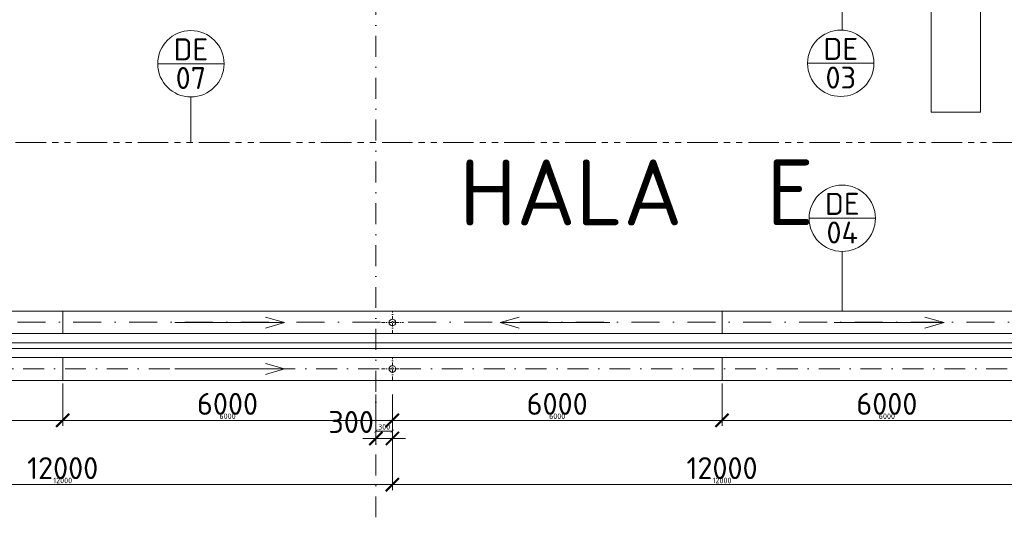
# Model space of a CAD drawing. Header units: millimetres. Extents: x -916886 to 3713765, y -2985421 to 1675785.
# Tile 573 of 656: x 311518 to 329438, y 228654 to 237659. Entities that reach past the tile are written whole.
import ezdxf
from ezdxf.enums import TextEntityAlignment as Align

# ---------------------------------------------------------------- set-up
doc = ezdxf.new("R2010")
doc.units = ezdxf.units.MM
for name, pattern in [('CENTERX2', [101.6, 63.5, -12.7, 12.7, -12.7]), ('DASHDOT', [25.4, 12.7, -6.35, 0, -6.35]), ('PHANTOM2', [31.75, 15.875, -3.175, 3.175, -3.175, 3.175, -3.175])]:
    doc.linetypes.add(name, pattern=pattern)
doc.layers.get('Defpoints').update_dxf_attribs({"color": 8})
for name, color, linetype, lineweight in [('A99_N_koty-200', 5, 'Continuous', 5), ('A99_N_koty-200 @ 200', 5, 'Continuous', 5), ('A99_N_koty-200 @ 50 (2)', 5, 'Continuous', 5), ('A99_N_koty-vysk', 160, 'Continuous', 9), ('A99_N_osy', 1, 'CENTERX2', 9), ('A99_N_txt-popis-200', 240, 'Continuous', 5), ('A99_N_znaceni 200', 5, 'Continuous', 5), ('A99_S_kce-demolice', 30, 'Continuous', 20), ('A99_S_kce-pohl', 7, 'Continuous', 5), ('A99_S_osy', 1, 'CENTERX2', 5)]:
    doc.layers.add(name, color=color, linetype=linetype, lineweight=lineweight)
doc.styles.add('A99_kota', font='isocpeur.ttf', dxfattribs={"height": 2})
doc.styles.add('A99_popis', font='isocpeur.ttf')
doc.styles.add('ad_popis 100', font='isocpeur.ttf', dxfattribs={"height": 200})
doc.dimstyles.new('A99_kota_200 new', dxfattribs={"dimscale": 200, "dimtxt": 2, "dimasz": 1.2, "dimexe": 0.5, "dimexo": 1.5, "dimgap": 0.5, "dimtad": 1, "dimdec": 0, "dimzin": 3, "dimdsep": 46, "dimtxsty": 'A99_kota', "dimblk": 'ARCHTICK', "dimcen": 2.5, "dimazin": 2, "dimtfac": 0.75, "dimtdec": 0, "dimtix": 1, "dimtmove": 2, "dimatfit": 0, "dimfxl": 0, "dimtolj": 1, "dimtzin": 0, "dimlwd": 5, "dimlwe": 5, "dimarcsym": 0})

# ---------------------------------------------------------------- blocks, each defined once
blk = doc.blocks.new('_ArchTick')
at = {"color": 0, "linetype": 'ByBlock', "const_width": 0.15}
blk.add_lwpolyline([(-0.5, -0.5), (0.5, 0.5)], dxfattribs=at)
blk = doc.blocks.new('*D3408')
at = {"layer": 'A99_N_koty-200', "color": 0, "linetype": 'Continuous', "lineweight": 5, "transparency": 16777216}
for p, q in [((318000, 230835), (318000, 229935)), ((318300, 230835), (318300, 229935)), ((318000, 230035), (317760, 230035)), ((318000, 230035), (318300, 230035)), ((318300, 230035), (318540, 230035))]:
    blk.add_line(p, q, dxfattribs=at)
at = {"layer": 'Defpoints', "color": 0, "linetype": 'Continuous', "lineweight": 0, "transparency": 16777216}
for p in [(318000, 241804), (318300, 231300), (318300, 230035)]:
    blk.add_point(p, dxfattribs=at)
at = {"layer": 'A99_N_koty-200', "color": 0, "linetype": 'Continuous', "lineweight": 5, "transparency": 16777216, "xscale": 240, "yscale": 240, "zscale": 240}
blk.add_blockref('_ArchTick', (318000, 230035), dxfattribs=at)
at = {"layer": 'A99_N_koty-200', "color": 0, "linetype": 'Continuous', "lineweight": 5, "transparency": 16777216, "xscale": 240, "yscale": 240, "zscale": 240, "rotation": 180}
blk.add_blockref('_ArchTick', (318300, 230035), dxfattribs=at)
at = {"layer": 'A99_N_koty-200', "color": 0, "linetype": 'Continuous', "transparency": 16777216, "insert": (317550, 230335), "char_height": 400, "attachment_point": 5, "style": 'A99_kota'}
blk.add_mtext('\\A1;300', dxfattribs=at)
blk = doc.blocks.new('*D3409')
at = {"layer": 'A99_N_koty-200', "color": 0, "linetype": 'Continuous', "lineweight": 5, "transparency": 16777216}
for p, q in [((318000, 230370), (318000, 230145)), ((318300, 230370), (318300, 230145)), ((318000, 230170), (318300, 230170))]:
    blk.add_line(p, q, dxfattribs=at)
at = {"layer": 'Defpoints', "color": 0, "linetype": 'Continuous', "lineweight": 0, "transparency": 16777216}
for p in [(318000, 241804), (318300, 231300), (318300, 230170)]:
    blk.add_point(p, dxfattribs=at)
at = {"layer": 'A99_N_koty-200', "color": 0, "linetype": 'Continuous', "lineweight": 5, "transparency": 16777216, "xscale": 60, "yscale": 60, "zscale": 60, "rotation": 180}
blk.add_blockref('_ArchTick', (318000, 230170), dxfattribs=at)
at = {"layer": 'A99_N_koty-200', "color": 0, "linetype": 'Continuous', "lineweight": 5, "transparency": 16777216, "xscale": 60, "yscale": 60, "zscale": 60}
blk.add_blockref('_ArchTick', (318300, 230170), dxfattribs=at)
at = {"layer": 'A99_N_koty-200', "color": 0, "linetype": 'Continuous', "transparency": 16777216, "insert": (318150, 230245), "char_height": 100, "attachment_point": 5, "style": 'A99_kota'}
blk.add_mtext('\\A1;300', dxfattribs=at)
blk = doc.blocks.new('*D3414')
at = {"layer": 'A99_N_koty-200', "color": 0, "linetype": 'Continuous', "lineweight": 5, "transparency": 16777216}
for p, q in [((306300, 229995), (306300, 229095)), ((318300, 229995), (318300, 229095)), ((306300, 229195), (318300, 229195))]:
    blk.add_line(p, q, dxfattribs=at)
at = {"layer": 'Defpoints', "color": 0, "linetype": 'Continuous', "lineweight": 0, "transparency": 16777216}
for p in [(306300, 231300), (318300, 231300), (318300, 229195)]:
    blk.add_point(p, dxfattribs=at)
at = {"layer": 'A99_N_koty-200', "color": 0, "linetype": 'Continuous', "lineweight": 5, "transparency": 16777216, "xscale": 240, "yscale": 240, "zscale": 240, "rotation": 180}
blk.add_blockref('_ArchTick', (306300, 229195), dxfattribs=at)
at = {"layer": 'A99_N_koty-200', "color": 0, "linetype": 'Continuous', "lineweight": 5, "transparency": 16777216, "xscale": 240, "yscale": 240, "zscale": 240}
blk.add_blockref('_ArchTick', (318300, 229195), dxfattribs=at)
at = {"layer": 'A99_N_koty-200', "color": 0, "linetype": 'Continuous', "transparency": 16777216, "insert": (312300, 229495), "char_height": 400, "attachment_point": 5, "style": 'A99_kota'}
blk.add_mtext('\\A1;12000', dxfattribs=at)
blk = doc.blocks.new('*D3415')
at = {"layer": 'A99_N_koty-200', "color": 0, "linetype": 'Continuous', "lineweight": 5, "transparency": 16777216}
for p, q in [((306300, 229395), (306300, 229170)), ((318300, 229395), (318300, 229170)), ((306300, 229195), (318300, 229195))]:
    blk.add_line(p, q, dxfattribs=at)
at = {"layer": 'Defpoints', "color": 0, "linetype": 'Continuous', "lineweight": 0, "transparency": 16777216}
for p in [(306300, 231300), (318300, 231300), (318300, 229195)]:
    blk.add_point(p, dxfattribs=at)
at = {"layer": 'A99_N_koty-200', "color": 0, "linetype": 'Continuous', "lineweight": 5, "transparency": 16777216, "xscale": 60, "yscale": 60, "zscale": 60, "rotation": 180}
blk.add_blockref('_ArchTick', (306300, 229195), dxfattribs=at)
at = {"layer": 'A99_N_koty-200', "color": 0, "linetype": 'Continuous', "lineweight": 5, "transparency": 16777216, "xscale": 60, "yscale": 60, "zscale": 60}
blk.add_blockref('_ArchTick', (318300, 229195), dxfattribs=at)
at = {"layer": 'A99_N_koty-200', "color": 0, "linetype": 'Continuous', "transparency": 16777216, "insert": (312300, 229270), "char_height": 100, "attachment_point": 5, "style": 'A99_kota'}
blk.add_mtext('\\A1;12000', dxfattribs=at)
blk = doc.blocks.new('*D3417')
at = {"layer": 'A99_N_koty-200', "color": 0, "linetype": 'Continuous', "lineweight": 5, "transparency": 16777216}
for p, q in [((312300, 231034), (312300, 230265)), ((306300, 230790), (306300, 230265)), ((306300, 230365), (312300, 230365))]:
    blk.add_line(p, q, dxfattribs=at)
at = {"layer": 'Defpoints', "color": 0, "linetype": 'Continuous', "lineweight": 0, "transparency": 16777216}
for p in [(312300, 231334), (306300, 231090), (312300, 230365)]:
    blk.add_point(p, dxfattribs=at)
at = {"layer": 'A99_N_koty-200', "color": 0, "linetype": 'Continuous', "lineweight": 5, "transparency": 16777216, "xscale": 240, "yscale": 240, "zscale": 240, "rotation": 180}
blk.add_blockref('_ArchTick', (306300, 230365), dxfattribs=at)
at = {"layer": 'A99_N_koty-200', "color": 0, "linetype": 'Continuous', "lineweight": 5, "transparency": 16777216, "xscale": 240, "yscale": 240, "zscale": 240}
blk.add_blockref('_ArchTick', (312300, 230365), dxfattribs=at)
at = {"layer": 'A99_N_koty-200', "color": 0, "linetype": 'Continuous', "transparency": 16777216, "insert": (309300, 230665), "char_height": 400, "attachment_point": 5, "style": 'A99_kota'}
blk.add_mtext('\\A1;6000', dxfattribs=at)
blk = doc.blocks.new('*D3418')
at = {"layer": 'A99_N_koty-200', "color": 0, "linetype": 'Continuous', "lineweight": 5, "transparency": 16777216}
for p, q in [((306300, 230565), (306300, 230340)), ((312300, 230565), (312300, 230340)), ((306300, 230365), (312300, 230365))]:
    blk.add_line(p, q, dxfattribs=at)
at = {"layer": 'Defpoints', "color": 0, "linetype": 'Continuous', "lineweight": 0, "transparency": 16777216}
for p in [(312300, 231334), (306300, 231090), (312300, 230365)]:
    blk.add_point(p, dxfattribs=at)
at = {"layer": 'A99_N_koty-200', "color": 0, "linetype": 'Continuous', "lineweight": 5, "transparency": 16777216, "xscale": 60, "yscale": 60, "zscale": 60, "rotation": 180}
blk.add_blockref('_ArchTick', (306300, 230365), dxfattribs=at)
at = {"layer": 'A99_N_koty-200', "color": 0, "linetype": 'Continuous', "lineweight": 5, "transparency": 16777216, "xscale": 60, "yscale": 60, "zscale": 60}
blk.add_blockref('_ArchTick', (312300, 230365), dxfattribs=at)
at = {"layer": 'A99_N_koty-200', "color": 0, "linetype": 'Continuous', "transparency": 16777216, "insert": (309300, 230440), "char_height": 100, "attachment_point": 5, "style": 'A99_kota'}
blk.add_mtext('\\A1;6000', dxfattribs=at)
blk = doc.blocks.new('*D3882')
at = {"layer": 'A99_N_koty-200', "color": 0, "linetype": 'Continuous', "lineweight": 5, "transparency": 16777216}
for p, q in [((312300, 231020), (312300, 230265)), ((318300, 230365), (312300, 230365)), ((318300, 230390), (318300, 230265))]:
    blk.add_line(p, q, dxfattribs=at)
at = {"layer": 'Defpoints', "color": 0, "linetype": 'Continuous', "lineweight": 0, "transparency": 16777216}
for p in [(312300, 231320), (318300, 230690), (312300, 230365)]:
    blk.add_point(p, dxfattribs=at)
at = {"layer": 'A99_N_koty-200', "color": 0, "linetype": 'Continuous', "lineweight": 5, "transparency": 16777216, "xscale": 240, "yscale": 240, "zscale": 240, "rotation": 180}
blk.add_blockref('_ArchTick', (312300, 230365), dxfattribs=at)
at = {"layer": 'A99_N_koty-200', "color": 0, "linetype": 'Continuous', "lineweight": 5, "transparency": 16777216, "xscale": 240, "yscale": 240, "zscale": 240}
blk.add_blockref('_ArchTick', (318300, 230365), dxfattribs=at)
at = {"layer": 'A99_N_koty-200', "color": 0, "linetype": 'Continuous', "transparency": 16777216, "insert": (315300, 230665), "char_height": 400, "attachment_point": 5, "style": 'A99_kota'}
blk.add_mtext('\\A1;6000', dxfattribs=at)
blk = doc.blocks.new('*D3883')
at = {"layer": 'A99_N_koty-200', "color": 0, "linetype": 'Continuous', "lineweight": 5, "transparency": 16777216}
for p, q in [((312300, 230565), (312300, 230340)), ((318300, 230565), (318300, 230340)), ((318300, 230365), (312300, 230365))]:
    blk.add_line(p, q, dxfattribs=at)
at = {"layer": 'Defpoints', "color": 0, "linetype": 'Continuous', "lineweight": 0, "transparency": 16777216}
for p in [(312300, 231320), (318300, 230690), (312300, 230365)]:
    blk.add_point(p, dxfattribs=at)
at = {"layer": 'A99_N_koty-200', "color": 0, "linetype": 'Continuous', "lineweight": 5, "transparency": 16777216, "xscale": 60, "yscale": 60, "zscale": 60, "rotation": 180}
blk.add_blockref('_ArchTick', (312300, 230365), dxfattribs=at)
at = {"layer": 'A99_N_koty-200', "color": 0, "linetype": 'Continuous', "lineweight": 5, "transparency": 16777216, "xscale": 60, "yscale": 60, "zscale": 60}
blk.add_blockref('_ArchTick', (318300, 230365), dxfattribs=at)
at = {"layer": 'A99_N_koty-200', "color": 0, "linetype": 'Continuous', "transparency": 16777216, "insert": (315300, 230440), "char_height": 100, "attachment_point": 5, "style": 'A99_kota'}
blk.add_mtext('\\A1;6000', dxfattribs=at)
blk = doc.blocks.new('*D3885')
at = {"layer": 'A99_N_koty-200', "color": 0, "linetype": 'Continuous', "lineweight": 5, "transparency": 16777216}
for p, q in [((318300, 229995), (318300, 229095)), ((330300, 229995), (330300, 229095)), ((318300, 229195), (330300, 229195))]:
    blk.add_line(p, q, dxfattribs=at)
at = {"layer": 'Defpoints', "color": 0, "linetype": 'Continuous', "lineweight": 0, "transparency": 16777216}
for p in [(318300, 231300), (330300, 231300), (330300, 229195)]:
    blk.add_point(p, dxfattribs=at)
at = {"layer": 'A99_N_koty-200', "color": 0, "linetype": 'Continuous', "lineweight": 5, "transparency": 16777216, "xscale": 240, "yscale": 240, "zscale": 240, "rotation": 180}
blk.add_blockref('_ArchTick', (318300, 229195), dxfattribs=at)
at = {"layer": 'A99_N_koty-200', "color": 0, "linetype": 'Continuous', "lineweight": 5, "transparency": 16777216, "xscale": 240, "yscale": 240, "zscale": 240}
blk.add_blockref('_ArchTick', (330300, 229195), dxfattribs=at)
at = {"layer": 'A99_N_koty-200', "color": 0, "linetype": 'Continuous', "transparency": 16777216, "insert": (324300, 229495), "char_height": 400, "attachment_point": 5, "style": 'A99_kota'}
blk.add_mtext('\\A1;12000', dxfattribs=at)
blk = doc.blocks.new('*D3886')
at = {"layer": 'A99_N_koty-200', "color": 0, "linetype": 'Continuous', "lineweight": 5, "transparency": 16777216}
for p, q in [((318300, 229395), (318300, 229170)), ((330300, 229395), (330300, 229170)), ((318300, 229195), (330300, 229195))]:
    blk.add_line(p, q, dxfattribs=at)
at = {"layer": 'Defpoints', "color": 0, "linetype": 'Continuous', "lineweight": 0, "transparency": 16777216}
for p in [(318300, 231300), (330300, 231300), (330300, 229195)]:
    blk.add_point(p, dxfattribs=at)
at = {"layer": 'A99_N_koty-200', "color": 0, "linetype": 'Continuous', "lineweight": 5, "transparency": 16777216, "xscale": 60, "yscale": 60, "zscale": 60, "rotation": 180}
blk.add_blockref('_ArchTick', (318300, 229195), dxfattribs=at)
at = {"layer": 'A99_N_koty-200', "color": 0, "linetype": 'Continuous', "lineweight": 5, "transparency": 16777216, "xscale": 60, "yscale": 60, "zscale": 60}
blk.add_blockref('_ArchTick', (330300, 229195), dxfattribs=at)
at = {"layer": 'A99_N_koty-200', "color": 0, "linetype": 'Continuous', "transparency": 16777216, "insert": (324300, 229270), "char_height": 100, "attachment_point": 5, "style": 'A99_kota'}
blk.add_mtext('\\A1;12000', dxfattribs=at)
blk = doc.blocks.new('*D3888')
at = {"layer": 'A99_N_koty-200', "color": 0, "linetype": 'Continuous', "lineweight": 5, "transparency": 16777216}
for p, q in [((324300, 231034), (324300, 230265)), ((318300, 230390), (318300, 230265)), ((318300, 230365), (324300, 230365))]:
    blk.add_line(p, q, dxfattribs=at)
at = {"layer": 'Defpoints', "color": 0, "linetype": 'Continuous', "lineweight": 0, "transparency": 16777216}
for p in [(324300, 231334), (318300, 230690), (324300, 230365)]:
    blk.add_point(p, dxfattribs=at)
at = {"layer": 'A99_N_koty-200', "color": 0, "linetype": 'Continuous', "lineweight": 5, "transparency": 16777216, "xscale": 240, "yscale": 240, "zscale": 240, "rotation": 180}
blk.add_blockref('_ArchTick', (318300, 230365), dxfattribs=at)
at = {"layer": 'A99_N_koty-200', "color": 0, "linetype": 'Continuous', "lineweight": 5, "transparency": 16777216, "xscale": 240, "yscale": 240, "zscale": 240}
blk.add_blockref('_ArchTick', (324300, 230365), dxfattribs=at)
at = {"layer": 'A99_N_koty-200', "color": 0, "linetype": 'Continuous', "transparency": 16777216, "insert": (321300, 230665), "char_height": 400, "attachment_point": 5, "style": 'A99_kota'}
blk.add_mtext('\\A1;6000', dxfattribs=at)
blk = doc.blocks.new('*D3889')
at = {"layer": 'A99_N_koty-200', "color": 0, "linetype": 'Continuous', "lineweight": 5, "transparency": 16777216}
for p, q in [((318300, 230565), (318300, 230340)), ((324300, 230565), (324300, 230340)), ((318300, 230365), (324300, 230365))]:
    blk.add_line(p, q, dxfattribs=at)
at = {"layer": 'Defpoints', "color": 0, "linetype": 'Continuous', "lineweight": 0, "transparency": 16777216}
for p in [(324300, 231334), (318300, 230690), (324300, 230365)]:
    blk.add_point(p, dxfattribs=at)
at = {"layer": 'A99_N_koty-200', "color": 0, "linetype": 'Continuous', "lineweight": 5, "transparency": 16777216, "xscale": 60, "yscale": 60, "zscale": 60, "rotation": 180}
blk.add_blockref('_ArchTick', (318300, 230365), dxfattribs=at)
at = {"layer": 'A99_N_koty-200', "color": 0, "linetype": 'Continuous', "lineweight": 5, "transparency": 16777216, "xscale": 60, "yscale": 60, "zscale": 60}
blk.add_blockref('_ArchTick', (324300, 230365), dxfattribs=at)
at = {"layer": 'A99_N_koty-200', "color": 0, "linetype": 'Continuous', "transparency": 16777216, "insert": (321300, 230440), "char_height": 100, "attachment_point": 5, "style": 'A99_kota'}
blk.add_mtext('\\A1;6000', dxfattribs=at)
blk = doc.blocks.new('*D3891')
at = {"layer": 'A99_N_koty-200', "color": 0, "linetype": 'Continuous', "lineweight": 5, "transparency": 16777216}
for p, q in [((324300, 231020), (324300, 230265)), ((330300, 230365), (324300, 230365)), ((330300, 230390), (330300, 230265))]:
    blk.add_line(p, q, dxfattribs=at)
at = {"layer": 'Defpoints', "color": 0, "linetype": 'Continuous', "lineweight": 0, "transparency": 16777216}
for p in [(324300, 231320), (330300, 230690), (324300, 230365)]:
    blk.add_point(p, dxfattribs=at)
at = {"layer": 'A99_N_koty-200', "color": 0, "linetype": 'Continuous', "lineweight": 5, "transparency": 16777216, "xscale": 240, "yscale": 240, "zscale": 240, "rotation": 180}
blk.add_blockref('_ArchTick', (324300, 230365), dxfattribs=at)
at = {"layer": 'A99_N_koty-200', "color": 0, "linetype": 'Continuous', "lineweight": 5, "transparency": 16777216, "xscale": 240, "yscale": 240, "zscale": 240}
blk.add_blockref('_ArchTick', (330300, 230365), dxfattribs=at)
at = {"layer": 'A99_N_koty-200', "color": 0, "linetype": 'Continuous', "transparency": 16777216, "insert": (327300, 230665), "char_height": 400, "attachment_point": 5, "style": 'A99_kota'}
blk.add_mtext('\\A1;6000', dxfattribs=at)
blk = doc.blocks.new('*D3892')
at = {"layer": 'A99_N_koty-200', "color": 0, "linetype": 'Continuous', "lineweight": 5, "transparency": 16777216}
for p, q in [((324300, 230565), (324300, 230340)), ((330300, 230565), (330300, 230340)), ((330300, 230365), (324300, 230365))]:
    blk.add_line(p, q, dxfattribs=at)
at = {"layer": 'Defpoints', "color": 0, "linetype": 'Continuous', "lineweight": 0, "transparency": 16777216}
for p in [(324300, 231320), (330300, 230690), (324300, 230365)]:
    blk.add_point(p, dxfattribs=at)
at = {"layer": 'A99_N_koty-200', "color": 0, "linetype": 'Continuous', "lineweight": 5, "transparency": 16777216, "xscale": 60, "yscale": 60, "zscale": 60, "rotation": 180}
blk.add_blockref('_ArchTick', (324300, 230365), dxfattribs=at)
at = {"layer": 'A99_N_koty-200', "color": 0, "linetype": 'Continuous', "lineweight": 5, "transparency": 16777216, "xscale": 60, "yscale": 60, "zscale": 60}
blk.add_blockref('_ArchTick', (330300, 230365), dxfattribs=at)
at = {"layer": 'A99_N_koty-200', "color": 0, "linetype": 'Continuous', "transparency": 16777216, "insert": (327300, 230440), "char_height": 100, "attachment_point": 5, "style": 'A99_kota'}
blk.add_mtext('\\A1;6000', dxfattribs=at)
blk = doc.blocks.new('*D484')
at = {"layer": 'A99_N_koty-200', "color": 0, "linetype": 'Continuous', "lineweight": 5, "ltscale": 0.5, "transparency": 16777216}
for p, q in [((310210, 238000), (309310, 238000)), ((309410, 238000), (309410, 232355)), ((310210, 232355), (309310, 232355))]:
    blk.add_line(p, q, dxfattribs=at)
at = {"layer": 'Defpoints', "color": 0, "linetype": 'Continuous', "lineweight": 5, "ltscale": 0.5, "transparency": 16777216}
for p in [(311930, 238000), (309410, 232355), (311930, 232355)]:
    blk.add_point(p, dxfattribs=at)
at = {"layer": 'A99_N_koty-200', "color": 0, "linetype": 'Continuous', "lineweight": 5, "ltscale": 0.5, "transparency": 16777216, "xscale": 240, "yscale": 240, "zscale": 240}
for p, rotation in [((309410, 238000), 90), ((309410, 232355), 270)]:
    blk.add_blockref('_ArchTick', p, dxfattribs=dict(at, rotation=rotation))
at = {"layer": 'A99_N_koty-200', "color": 0, "linetype": 'Continuous', "lineweight": 5, "ltscale": 0.5, "transparency": 16777216, "insert": (309100, 236125), "char_height": 400, "attachment_point": 5, "rotation": 90, "style": 'A99_kota'}
blk.add_mtext('\\A1;5645', dxfattribs=at)
blk = doc.blocks.new('*U20')
at = {"color": 0, "linetype": 'ByBlock'}
blk.add_line((-3.02, 0), (3.02, 0), dxfattribs=at)
blk.add_circle((0, 0), 3.02, dxfattribs=at)
at = {"color": 0, "linetype": 'ByBlock', "style": 'A99_popis'}
for tag, p in [('KATEGORIE', (0, 1.31)), ('PRVEK', (0, -1.298))]:
    blk.add_attdef(tag, text='', height=2, dxfattribs=at).set_placement(p, align=Align.MIDDLE_CENTER)
blk = doc.blocks.new('*U4820')
at = {"layer": 'A99_N_koty-200 @ 200', "linetype": 'Continuous'}
dim = blk.add_linear_dim(base=(318300, 230035), p1=(318000, 241804), p2=(318300, 231300), dimstyle='A99_kota_200 new', override={"dimscale": 200, "dimtix": 1, "dimtofl": 1, "dimtmove": 2, "dimatfit": 0}, dxfattribs=at)
dim.commit()
dim.dimension.update_dxf_attribs({"geometry": '*D3408', "text_midpoint": (317550, 230335), "dimtype": 128})
at = {"layer": 'A99_N_koty-200 @ 50 (2)', "linetype": 'Continuous'}
dim = blk.add_linear_dim(base=(318300, 230170), p1=(318000, 241804), p2=(318300, 231300), dimstyle='A99_kota_200 new', override={"dimscale": 50, "dimtix": 1, "dimtofl": 1, "dimtmove": 2, "dimatfit": 0}, dxfattribs=at)
dim.commit()
dim.dimension.update_dxf_attribs({"geometry": '*D3409', "text_midpoint": (318150, 230245)})
blk = doc.blocks.new('*U4822')
at = {"layer": 'A99_N_koty-200 @ 200', "linetype": 'Continuous'}
dim = blk.add_linear_dim(base=(318300, 229195), p1=(306300, 231300), p2=(318300, 231300), dimstyle='A99_kota_200 new', override={"dimscale": 200, "dimtix": 1, "dimtofl": 1, "dimtmove": 2, "dimatfit": 0}, dxfattribs=at)
dim.commit()
dim.dimension.update_dxf_attribs({"geometry": '*D3414', "text_midpoint": (312300, 229495)})
at = {"layer": 'A99_N_koty-200 @ 50 (2)', "linetype": 'Continuous'}
dim = blk.add_linear_dim(base=(318300, 229195), p1=(306300, 231300), p2=(318300, 231300), dimstyle='A99_kota_200 new', override={"dimscale": 50, "dimtix": 1, "dimtofl": 1, "dimtmove": 2, "dimatfit": 0}, dxfattribs=at)
dim.commit()
dim.dimension.update_dxf_attribs({"geometry": '*D3415', "text_midpoint": (312300, 229270)})
blk = doc.blocks.new('*U4823')
at = {"layer": 'A99_N_koty-200 @ 200', "linetype": 'Continuous'}
dim = blk.add_linear_dim(base=(312300, 230365), p1=(306300, 231090), p2=(312300, 231334.3), dimstyle='A99_kota_200 new', override={"dimscale": 200, "dimtix": 1, "dimtofl": 1, "dimtmove": 2, "dimatfit": 0}, dxfattribs=at)
dim.commit()
dim.dimension.update_dxf_attribs({"geometry": '*D3417', "text_midpoint": (309300, 230665)})
at = {"layer": 'A99_N_koty-200 @ 50 (2)', "linetype": 'Continuous'}
dim = blk.add_linear_dim(base=(312300, 230365), p1=(306300, 231090), p2=(312300, 231334.3), dimstyle='A99_kota_200 new', override={"dimscale": 50, "dimtix": 1, "dimtofl": 1, "dimtmove": 2, "dimatfit": 0}, dxfattribs=at)
dim.commit()
dim.dimension.update_dxf_attribs({"geometry": '*D3418', "text_midpoint": (309300, 230440)})
blk = doc.blocks.new('*U4978')
at = {"layer": 'A99_N_koty-200 @ 200', "linetype": 'Continuous'}
dim = blk.add_linear_dim(base=(312300, 230365), p1=(318300, 230690), p2=(312300, 231319.6), angle=180, dimstyle='A99_kota_200 new', override={"dimscale": 200, "dimtix": 1, "dimtofl": 1, "dimtmove": 2, "dimatfit": 0}, dxfattribs=at)
dim.commit()
dim.dimension.update_dxf_attribs({"geometry": '*D3882', "text_midpoint": (315300, 230665)})
at = {"layer": 'A99_N_koty-200 @ 50 (2)', "linetype": 'Continuous'}
dim = blk.add_linear_dim(base=(312300, 230365), p1=(318300, 230690), p2=(312300, 231319.6), angle=180, dimstyle='A99_kota_200 new', override={"dimscale": 50, "dimtix": 1, "dimtofl": 1, "dimtmove": 2, "dimatfit": 0}, dxfattribs=at)
dim.commit()
dim.dimension.update_dxf_attribs({"geometry": '*D3883', "text_midpoint": (315300, 230440)})
blk = doc.blocks.new('*U4979')
at = {"layer": 'A99_N_koty-200 @ 200', "linetype": 'Continuous'}
dim = blk.add_linear_dim(base=(330300, 229195), p1=(318300, 231300), p2=(330300, 231300), dimstyle='A99_kota_200 new', override={"dimscale": 200, "dimtix": 1, "dimtofl": 1, "dimtmove": 2, "dimatfit": 0}, dxfattribs=at)
dim.commit()
dim.dimension.update_dxf_attribs({"geometry": '*D3885', "text_midpoint": (324300, 229495)})
at = {"layer": 'A99_N_koty-200 @ 50 (2)', "linetype": 'Continuous'}
dim = blk.add_linear_dim(base=(330300, 229195), p1=(318300, 231300), p2=(330300, 231300), dimstyle='A99_kota_200 new', override={"dimscale": 50, "dimtix": 1, "dimtofl": 1, "dimtmove": 2, "dimatfit": 0}, dxfattribs=at)
dim.commit()
dim.dimension.update_dxf_attribs({"geometry": '*D3886', "text_midpoint": (324300, 229270)})
blk = doc.blocks.new('*U4980')
at = {"layer": 'A99_N_koty-200 @ 200', "linetype": 'Continuous'}
dim = blk.add_linear_dim(base=(324300, 230365), p1=(318300, 230690), p2=(324300, 231334.3), dimstyle='A99_kota_200 new', override={"dimscale": 200, "dimtix": 1, "dimtofl": 1, "dimtmove": 2, "dimatfit": 0}, dxfattribs=at)
dim.commit()
dim.dimension.update_dxf_attribs({"geometry": '*D3888', "text_midpoint": (321300, 230665)})
at = {"layer": 'A99_N_koty-200 @ 50 (2)', "linetype": 'Continuous'}
dim = blk.add_linear_dim(base=(324300, 230365), p1=(318300, 230690), p2=(324300, 231334.3), dimstyle='A99_kota_200 new', override={"dimscale": 50, "dimtix": 1, "dimtofl": 1, "dimtmove": 2, "dimatfit": 0}, dxfattribs=at)
dim.commit()
dim.dimension.update_dxf_attribs({"geometry": '*D3889', "text_midpoint": (321300, 230440)})
blk = doc.blocks.new('*U4981')
at = {"layer": 'A99_N_koty-200 @ 200', "linetype": 'Continuous'}
dim = blk.add_linear_dim(base=(324300, 230365), p1=(330300, 230690), p2=(324300, 231319.6), angle=180, dimstyle='A99_kota_200 new', override={"dimscale": 200, "dimtix": 1, "dimtofl": 1, "dimtmove": 2, "dimatfit": 0}, dxfattribs=at)
dim.commit()
dim.dimension.update_dxf_attribs({"geometry": '*D3891', "text_midpoint": (327300, 230665)})
at = {"layer": 'A99_N_koty-200 @ 50 (2)', "linetype": 'Continuous'}
dim = blk.add_linear_dim(base=(324300, 230365), p1=(330300, 230690), p2=(324300, 231319.6), angle=180, dimstyle='A99_kota_200 new', override={"dimscale": 50, "dimtix": 1, "dimtofl": 1, "dimtmove": 2, "dimatfit": 0}, dxfattribs=at)
dim.commit()
dim.dimension.update_dxf_attribs({"geometry": '*D3892', "text_midpoint": (327300, 230440)})

msp = doc.modelspace()

# ---------------------------------------------------------------- linework, layer by layer
at = {"layer": 'A99_N_koty-vysk'}
for points in [[(316340, 232145), (315990, 232245)], [(316340, 232145), (315990, 232245)], [(320260, 232145), (320610, 232245)], [(320260, 232145), (320610, 232245)], [(328340, 232145), (327990, 232245)], [(328340, 232145), (327990, 232245)], [(316340, 232145), (314340, 232145)], [(316340, 232145), (314340, 232145)], [(316340, 232145), (315990, 232045)], [(316340, 232145), (315990, 232045)], [(320260, 232145), (322260, 232145)], [(320260, 232145), (320610, 232045)], [(320260, 232145), (322260, 232145)], [(320260, 232145), (320610, 232045)], [(328340, 232145), (326340, 232145)], [(328340, 232145), (326340, 232145)], [(328340, 232145), (327990, 232045)], [(328340, 232145), (327990, 232045)], [(316340, 231300), (315990, 231400)], [(316340, 231300), (315990, 231400)], [(316340, 231300), (314340, 231300)], [(316340, 231300), (314340, 231300)], [(316340, 231300), (315990, 231200)], [(316340, 231300), (315990, 231200)]]:
    msp.add_lwpolyline(points, dxfattribs=at)
at = {"layer": 'A99_N_osy', "linetype": 'DASHDOT', "ltscale": 40}
msp.add_line((304365, 232150), (453995, 232150), dxfattribs=at)
at = {"layer": 'A99_N_znaceni 200'}
for points in [[(326488.1, 238740), (326488.1, 237468.4)], [(314633, 235425), (314633, 236252.6)], [(326488.1, 232355.1), (326488.1, 233440)]]:
    msp.add_lwpolyline(points, dxfattribs=at)
at = {"layer": 'A99_S_kce-demolice', "color": 30, "linetype": 'Continuous', "lineweight": 13}
for p, q in [((306000, 232355.1), (450795, 232355.1)), ((306000, 231945.1), (450795, 231945.1))]:
    msp.add_line(p, q, dxfattribs=at)
at = {"layer": 'A99_S_kce-demolice', "color": 30, "linetype": 'Continuous', "lineweight": 9}
msp.add_lwpolyline([(328105, 235975), (329005, 235975), (329005, 237975), (328105, 237975)], close=True, dxfattribs=at)
at = {"layer": 'A99_S_kce-demolice', "linetype": 'PHANTOM2', "lineweight": 9, "ltscale": 35}
msp.add_lwpolyline([(305888.2, 235425), (438385, 235425)], dxfattribs=at)
at = {"layer": 'A99_S_kce-demolice', "color": 30, "linetype": 'Continuous', "lineweight": 13}
for points in [[(312300, 231945.1), (312300, 232355.1)], [(324300, 231945.1), (324300, 232355.1)]]:
    msp.add_lwpolyline(points, dxfattribs=at)
at = {"layer": 'A99_S_kce-demolice', "linetype": 'DASHDOT', "lineweight": 5, "ltscale": 5}
for points in [[(318300, 231945), (318300, 232345)], [(318100, 232145), (318500, 232145)]]:
    msp.add_lwpolyline(points, dxfattribs=at)
at = {"layer": 'A99_S_kce-demolice', "linetype": 'Continuous', "ltscale": 25}
msp.add_lwpolyline([(305750, 231775), (438550, 231775), (438550, 231675), (305750, 231675)], close=True, dxfattribs=at)
at = {"layer": 'A99_S_kce-demolice', "linetype": 'Continuous'}
msp.add_circle((318300, 232145), 60, dxfattribs=at)
at = {"layer": 'A99_S_kce-pohl', "linetype": 'Continuous', "ltscale": 25}
msp.add_lwpolyline([(438440, 231090), (438440, 231510), (306000, 231510), (306000, 231090)], close=True, dxfattribs=at)
for points in [[(312300, 231090), (312300, 231510)], [(324300, 231090), (324300, 231510)]]:
    msp.add_lwpolyline(points, dxfattribs=at)
at = {"layer": 'A99_S_kce-pohl', "linetype": 'DASHDOT', "lineweight": 5, "ltscale": 5}
for points in [[(318300, 231100), (318300, 231500)], [(318100, 231300), (318500, 231300)]]:
    msp.add_lwpolyline(points, dxfattribs=at)
at = {"layer": 'A99_S_kce-pohl', "linetype": 'Continuous'}
msp.add_circle((318300, 231300), 60, dxfattribs=at)
msp.add_circle((318300, 231300), 60, dxfattribs=at)
at = {"layer": 'A99_S_osy', "linetype": 'DASHDOT', "lineweight": 5, "ltscale": 30}
for points in [[(318000, 264800), (318000, 175430)], [(452950, 231300), (304375, 231300)]]:
    msp.add_lwpolyline(points, dxfattribs=at)
at = {"layer": 'A99_S_osy', "linetype": 'DASHDOT', "lineweight": 5, "ltscale": 5}
for points in [[(318300, 231100), (318300, 231500)], [(318100, 231300), (318500, 231300)]]:
    msp.add_lwpolyline(points, dxfattribs=at)

# ---------------------------------------------------------------- block references
at = {"layer": 'A99_N_koty-200', "color": 4, "linetype": 'Continuous', "lineweight": 0}
for name in ['*U4820', '*U4823', '*U4822', '*U4978', '*U4980', '*U4979', '*U4981']:
    msp.add_blockref(name, (0, 0), dxfattribs=at)
at = {"layer": 'A99_N_znaceni 200', "xscale": 200, "yscale": 200, "zscale": 200}
for p, values in [((314633, 236856.6), {'KATEGORIE': 'DE', 'PRVEK': '07'}), ((326461, 236865), {'KATEGORIE': 'DE', 'PRVEK': '03'}), ((326488.1, 234044), {'KATEGORIE': 'DE', 'PRVEK': '04'})]:
    msp.add_blockref('*U20', p, dxfattribs=at).add_auto_attribs(values)

# ---------------------------------------------------------------- texts
at = {"layer": 'A99_N_txt-popis-200', "color": 1, "lineweight": 9, "ltscale": 5, "style": 'ad_popis 100'}
msp.add_text('HALA  E', height=1200, dxfattribs=at).set_placement((319520, 233915))

# ---------------------------------------------------------------- dimensions: what is measured, and where the dimension line sits
at = {"layer": 'A99_N_koty-200 @ 200', "linetype": 'Continuous', "lineweight": 5, "ltscale": 0.5}
dim = msp.add_linear_dim(base=(309410, 232355.1), p1=(311930, 238000), p2=(311930, 232355.1), angle=270, dimstyle='A99_kota_200 new', override={"dimscale": 200, "dimtix": 1, "dimtofl": 1, "dimtmove": 2, "dimatfit": 0}, dxfattribs=at)
dim.commit()
dim.dimension.update_dxf_attribs({"geometry": '*D484', "text_midpoint": (309100, 236125), "dimtype": 128})

doc.saveas('drawing.dxf')
